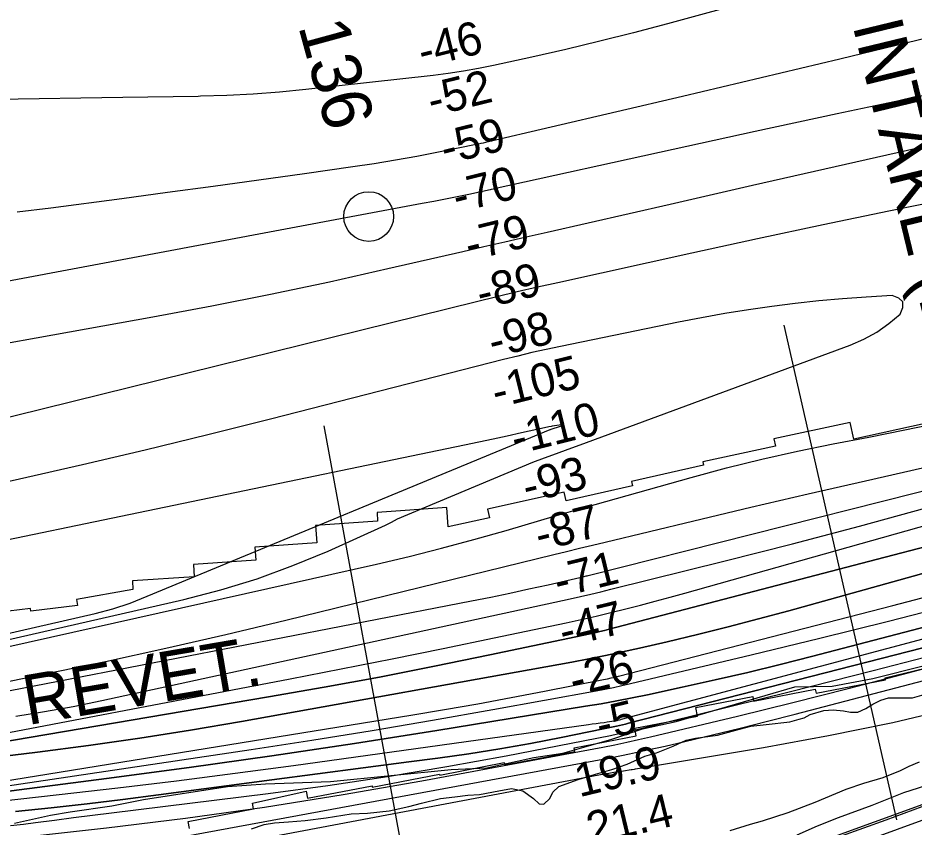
# Model space of a CAD drawing. Extents: x 3508733 to 3546731, y 546897 to 572481.
# Drawn here: x 3536000 to 3537802, y 562343 to 563970 of the extents above; entities that cross this region are included whole.
import ezdxf

# ---------------------------------------------------------------- set-up
doc = ezdxf.new("R2010")
doc.units = 0
for name, color, linetype in [('V-CHAN-NAID', 7, 'Continuous'), ('V-FLOD-BASE', 7, 'Continuous'), ('V-LEVE-TOET', 7, 'Continuous'), ('V-RIVR-EDGE', 7, 'Continuous'), ('V-RIVR-IDEN', 7, 'Continuous'), ('V-RIVR-MILE', 7, 'Continuous'), ('V-RIVR-RANG', 7, 'Continuous'), ('V-RRAP-RVMT', 7, 'Continuous'), ('V-RRAP-RVMT-IDEN', 7, 'Continuous'), ('V-SITE-VEGE', 7, 'Continuous'), ('V-SURV-LINE', 7, 'Continuous'), ('V-TOPO-DPTH', 7, 'Continuous'), ('V-TOPO-MAJR', 7, 'Continuous'), ('V-TOPO-MINR', 7, 'Continuous'), ('V-TOPO-WATR', 7, 'Continuous')]:
    doc.layers.add(name, color=color, linetype=linetype)

msp = doc.modelspace()

# ---------------------------------------------------------------- linework, layer by layer
at = {"layer": 'V-FLOD-BASE'}
msp.add_lwpolyline([(3536868.8, 562072.2), (3536903.6, 562075.2), (3536937.8, 562082.4), (3536985.7, 562092.1), (3537032.9, 562101.1), (3537065.7, 562110.3), (3537128, 562130.8), (3537202.7, 562158.6), (3537277.4, 562185.1), (3537356.2, 562214.3), (3537419.2, 562237.4), (3537485, 562262), (3537524.7, 562277.9), (3537587.1, 562299.8), (3537655.6, 562325.6), (3537745.3, 562358.1), (3537835.8, 562391.2)], dxfattribs=at)
at = {"layer": 'V-LEVE-TOET'}
msp.add_lwpolyline([(3537841.5, 562431.9), (3537780.5, 562412.1), (3537716.8, 562386.9), (3537648.9, 562361.7), (3537607.1, 562345.1), (3537566, 562327.1)], dxfattribs=at)
at = {"layer": 'V-RIVR-EDGE'}
msp.add_lwpolyline([(3535993.5, 562351.5), (3536065.6, 562367), (3536105.2, 562374.1), (3536189.3, 562385.9), (3536253, 562398.9), (3536421.7, 562424.9), (3536498, 562430.1), (3536628.9, 562435.2), (3536871.5, 562459.2), (3536942.9, 562462.6), (3537037.2, 562483.4), (3537095.5, 562491.7), (3537194, 562520.2), (3537255.9, 562541.1), (3537323.7, 562555.9), (3537562.2, 562625.6), (3537637.3, 562626.6), (3537719, 562642), (3537822.9, 562668.2)], dxfattribs=at)
at = {"layer": 'V-RIVR-MILE'}
msp.add_circle((3536705.4, 563570.7), 50, dxfattribs=at)
at = {"layer": 'V-RIVR-RANG'}
for p, q in [((3537766.8, 562357.6), (3537540.2, 563352.1)), ((3536817.4, 562053.6), (3536615.7, 563150.3))]:
    msp.add_line(p, q, dxfattribs=at)
at = {"layer": 'V-RRAP-RVMT'}
for p, q in [((3537673.4, 563156.9), (3537519.6, 563124.1)), ((3537680.6, 563123.1), (3537673.4, 563156.9)), ((3537824.1, 563154.6), (3537680.6, 563123.1)), ((3537522.9, 563109), (3537377.1, 563077.9)), ((3537519.6, 563124.1), (3537522.9, 563109)), ((3537377.1, 563077.9), (3537378.7, 563070.7)), ((3537378.7, 563070.7), (3537233.4, 563038.3)), ((3537233.4, 563038.3), (3537235.4, 563029.1)), ((3537235.4, 563029.1), (3537102, 562999.4)), ((3537098.2, 563016.9), (3536944.5, 562982.6)), ((3537102, 562999.4), (3537098.2, 563016.9)), ((3536862.2, 562985.5), (3536722.2, 562975.5)), ((3536864.9, 562946.7), (3536862.2, 562985.5)), ((3536944.5, 562982.6), (3536948.3, 562965.3)), ((3536722.2, 562975.5), (3536723.4, 562958.4)), ((3536948.3, 562965.3), (3536864.9, 562946.7)), ((3536723.4, 562958.4), (3536598.7, 562949.7)), ((3536598.7, 562949.7), (3536601.1, 562914.7)), ((3536601.1, 562914.7), (3536476.5, 562905.9)), ((3536476.5, 562905.9), (3536478.3, 562880)), ((3536478.3, 562880), (3536353.5, 562871.2)), ((3536353.5, 562871.2), (3536354.9, 562846.5)), ((3536354.9, 562846.5), (3536230.5, 562838.2)), ((3536230.5, 562838.2), (3536231.6, 562821.1)), ((3536231.6, 562821.1), (3536117.9, 562800.9)), ((3536120.1, 562788.6), (3536026, 562777.7)), ((3536117.9, 562800.9), (3536120.1, 562788.6)), ((3536025.5, 562782.5), (3535919.4, 562770.2)), ((3536026, 562777.7), (3536025.5, 562782.5)), ((3537743.7, 562643.7), (3537874.7, 562675.3)), ((3537604.6, 562612.5), (3537744.5, 562639.5)), ((3537744.5, 562639.5), (3537743.7, 562643.7)), ((3537362.7, 562584), (3537477.3, 562606.1)), ((3537477.3, 562606.1), (3537479.1, 562596.7)), ((3537479.1, 562596.7), (3537603, 562620.6)), ((3537603, 562620.6), (3537604.6, 562612.5)), ((3537366.1, 562566.5), (3537362.7, 562584)), ((3537240.1, 562542.2), (3537366.1, 562566.5)), ((3537243.1, 562526.8), (3537240.1, 562542.2)), ((3537118.5, 562502.6), (3537243.1, 562526.8)), ((3536978.9, 562468.4), (3537119.8, 562495.6)), ((3537119.8, 562495.6), (3537118.5, 562502.6)), ((3536848.1, 562448), (3536978, 562473.1)), ((3536978, 562473.1), (3536978.9, 562468.4)), ((3536712.7, 562423.8), (3536847.7, 562449.9)), ((3536847.7, 562449.9), (3536848.1, 562448)), ((3536582.7, 562401.5), (3536712.2, 562426.4)), ((3536712.2, 562426.4), (3536712.7, 562423.8)), ((3536471.6, 562391.5), (3536580, 562415.5)), ((3536580, 562415.5), (3536582.7, 562401.5)), ((3536473.9, 562379.8), (3536471.6, 562391.5)), ((3536342.7, 562354.4), (3536473.9, 562379.8)), ((3536345.1, 562340.5), (3536342.7, 562354.4))]:
    msp.add_line(p, q, dxfattribs=at)
at = {"layer": 'V-SITE-VEGE'}
for points in [[(3536469.8, 562339.8), (3536495.1, 562348.4), (3536516.3, 562351.6), (3536544.3, 562354), (3536577.8, 562356.4), (3536620.1, 562362.1), (3536670, 562369.7), (3536702.8, 562371.4), (3536746.5, 562375.7), (3536786.2, 562384.8), (3536811.5, 562391.4), (3536849.8, 562400.5), (3536878.5, 562404.3), (3536904.5, 562407.4), (3536928.4, 562408.5), (3536966.7, 562416.3), (3536992.7, 562420.8), (3537015.2, 562416.4), (3537036.8, 562400.5), (3537048.3, 562390.2), (3537057.2, 562389.4), (3537069.6, 562400.8), (3537075.2, 562413.7), (3537087.6, 562425.2), (3537126.6, 562439.1), (3537161.5, 562449.6), (3537194.4, 562458.8), (3537225.2, 562470.1), (3537260.2, 562486.1), (3537284.2, 562492.7), (3537317.1, 562505.9), (3537343.8, 562517.9), (3537362.3, 562521.8), (3537406.7, 562528.2), (3537450.5, 562540), (3537473.8, 562545.9), (3537504.5, 562549.6), (3537551.6, 562554.6), (3537570.8, 562560.5), (3537580.4, 562563.1), (3537592.8, 562569.8), (3537620.1, 562577.7), (3537639.3, 562578.8), (3537659.7, 562577.3), (3537674, 562574.4), (3537688.3, 562574.2), (3537704.8, 562581.5), (3537718.5, 562590.3), (3537735, 562598.3), (3537750.1, 562602.9), (3537767.1, 562603.4), (3537798.5, 562603), (3537826.6, 562610.9)], [(3537812.1, 562473.9), (3537790.9, 562465.3), (3537773.7, 562456.6), (3537738.7, 562442), (3537699.7, 562430.8), (3537664.8, 562418.9), (3537602.4, 562393), (3537547.6, 562371.7), (3537496.2, 562355.2), (3537472.3, 562348.7), (3537431.2, 562335.5)]]:
    msp.add_lwpolyline(points, dxfattribs=at)
at = {"layer": 'V-SURV-LINE'}
for points in [[(3537034, 562103.6), (3537998.5, 562454.6)], [(3538008.8, 562426.5), (3537044.2, 562075.4)]]:
    msp.add_lwpolyline(points, dxfattribs=at)
at = {"layer": 'V-TOPO-DPTH'}
for points in [[(3539011, 563244.5), (3538874.9, 563202.9), (3538646.6, 563134), (3538624.4, 563127.3), (3538602.2, 563120.8), (3538579.9, 563114.4), (3538557.6, 563108.1), (3538305.4, 563037.7), (3538156.8, 562996.6), (3538008.2, 562956), (3537859.3, 562916.2), (3537710.3, 562877), (3537188.9, 562740.9), (3537179.5, 562738.6), (3537170, 562736.2), (3537160.4, 562734.1), (3537150.9, 562732), (3536948.7, 562689.3), (3536837.9, 562666.6), (3536726.9, 562644.8), (3536615.6, 562624.4), (3536504.2, 562604.9), (3535853, 562494.9)], [(3539011, 563244.5), (3538874.9, 563202.9), (3538646.6, 563134), (3538624.4, 563127.3), (3538602.2, 563120.8), (3538579.9, 563114.4), (3538557.6, 563108.1), (3538305.4, 563037.7), (3538156.8, 562996.6), (3538008.2, 562956), (3537859.3, 562916.2), (3537710.3, 562877), (3537188.9, 562740.9), (3537179.5, 562738.6), (3537170, 562736.2), (3537160.4, 562734.1), (3537150.9, 562732), (3536948.7, 562689.3), (3536837.9, 562666.6), (3536726.9, 562644.8), (3536615.6, 562624.4), (3536504.2, 562604.9), (3535853, 562494.9)], [(3535842.5, 562415.1), (3536790.2, 562568.3), (3536857.5, 562579.6), (3536924.7, 562591.3), (3536991.8, 562603.7), (3537058.8, 562616.5), (3537177.6, 562640), (3537185.1, 562641.5), (3537192.6, 562643.1), (3537200.1, 562644.9), (3537207.6, 562646.8), (3537758.8, 562788.8), (3537905.1, 562827.1), (3538051.3, 562866.1), (3538197.1, 562906.1), (3538342.8, 562946.8), (3538592.5, 563017.5), (3538613.1, 563023.4), (3538633.8, 563029.5), (3538654.4, 563035.7), (3538675, 563042.1), (3538963.5, 563133), (3539128.3, 563185)], [(3535842.5, 562415.1), (3536790.2, 562568.3), (3536857.5, 562579.6), (3536924.7, 562591.3), (3536991.8, 562603.7), (3537058.8, 562616.5), (3537177.6, 562640), (3537185.1, 562641.5), (3537192.6, 562643.1), (3537200.1, 562644.9), (3537207.6, 562646.8), (3537758.8, 562788.8), (3537905.1, 562827.1), (3538051.3, 562866.1), (3538197.1, 562906.1), (3538342.8, 562946.8), (3538592.5, 563017.5), (3538613.1, 563023.4), (3538633.8, 563029.5), (3538654.4, 563035.7), (3538675, 563042.1), (3538963.5, 563133), (3539128.3, 563185)], [(3538583, 563066), (3537550.1, 562778.4), (3537489.1, 562761.9), (3537427.9, 562745.9), (3537366.6, 562730.6), (3537305.1, 562716), (3537249.6, 562703.1), (3537215.7, 562695.5), (3537181.7, 562688.3), (3537147.6, 562681.5), (3537113.4, 562675.1), (3536449.7, 562555.6), (3536347.5, 562538.1), (3536245.1, 562521.9), (3536142.4, 562507.4), (3536039.5, 562494), (3535878.7, 562474.6)], [(3535878.7, 562474.6), (3536039.5, 562494), (3536142.4, 562507.4), (3536245.1, 562521.9), (3536347.5, 562538.1), (3536449.7, 562555.6), (3537113.4, 562675.1), (3537147.6, 562681.5), (3537181.7, 562688.3), (3537215.7, 562695.5), (3537249.6, 562703.1), (3537305.1, 562716), (3537366.6, 562730.6), (3537427.9, 562745.9), (3537489.1, 562761.9), (3537550.1, 562778.4), (3538583, 563066)], [(3537980.4, 562786.8), (3537598, 562687), (3537532.7, 562670.4), (3537467.3, 562654.3), (3537401.6, 562639.2), (3537335.8, 562624.6), (3537266.1, 562609.5), (3537235, 562603.1), (3537203.9, 562597), (3537172.7, 562591.4), (3537141.4, 562586.1), (3536842.6, 562537.7), (3536676.8, 562511.6), (3536510.8, 562486.6), (3536344.5, 562463.2), (3536178.1, 562440.7), (3535863.1, 562399.8)], [(3535863.1, 562399.8), (3536178.1, 562440.7), (3536344.5, 562463.2), (3536510.8, 562486.6), (3536676.8, 562511.6), (3536842.6, 562537.7), (3537141.4, 562586.1), (3537172.7, 562591.4), (3537203.9, 562597), (3537235, 562603.1), (3537266.1, 562609.5), (3537335.8, 562624.6), (3537401.6, 562639.2), (3537467.3, 562654.3), (3537532.7, 562670.4), (3537598, 562687), (3537980.4, 562786.8)], [(3537819.2, 562703.9), (3537227.4, 562551.9), (3537221.5, 562550.4), (3537215.6, 562549), (3537209.6, 562547.7), (3537203.7, 562546.4), (3537092.3, 562523.6), (3537030.6, 562511.6), (3536968.7, 562500.6), (3536906.6, 562490.9), (3536844.3, 562482.1), (3536785.8, 562474.5), (3536694.1, 562462.6), (3536602.5, 562450.5), (3536510.9, 562438.4), (3536419.3, 562426.2), (3536283, 562408), (3536211.1, 562398.7), (3536139.2, 562390.1), (3536067.2, 562382.2), (3535995.2, 562374.9)], [(3537819.2, 562703.9), (3537227.4, 562551.9), (3537221.5, 562550.4), (3537215.6, 562549), (3537209.6, 562547.7), (3537203.7, 562546.4), (3537092.3, 562523.6), (3537030.6, 562511.6), (3536968.7, 562500.6), (3536906.6, 562490.9), (3536844.3, 562482.1), (3536785.8, 562474.5), (3536694.1, 562462.6), (3536602.5, 562450.5), (3536510.9, 562438.4), (3536419.3, 562426.2), (3536283, 562408), (3536211.1, 562398.7), (3536139.2, 562390.1), (3536067.2, 562382.2), (3535995.2, 562374.9)], [(3535869.7, 562307.8), (3536178.3, 562342.1), (3536337.4, 562361.5), (3536496.1, 562383.3), (3536654.2, 562408.6), (3536812.1, 562436.2), (3537176.2, 562504.2), (3537200.2, 562508.9), (3537224.2, 562513.8), (3537248, 562519.1), (3537271.8, 562524.6), (3537446.9, 562566.6), (3537558.1, 562593.9), (3537669.2, 562621.8), (3537779.9, 562650.7), (3537890.5, 562680.3)]]:
    msp.add_lwpolyline(points, dxfattribs=at)
at = {"layer": 'V-TOPO-MAJR'}
for points in [[(3538196.4, 564201.7), (3537305.8, 563958.4), (3537237.9, 563940.4), (3537169.9, 563923.1), (3537101.6, 563906.9), (3537033.2, 563891.3), (3536956, 563874.4), (3536925.9, 563868.3), (3536895.8, 563862.9), (3536865.4, 563858.4), (3536835, 563854.6), (3536578.8, 563826.2), (3536526.1, 563821.1), (3536473.3, 563816.9), (3536420.4, 563814.2), (3536367.5, 563812.5), (3536362.7, 563812.4), (3536312.1, 563811.5), (3536261.5, 563810.8), (3536210.9, 563810.3), (3535958, 563806)], [(3537610.2, 563401.1), (3537562.9, 563395.9), (3537515.6, 563390.1), (3537468.5, 563383.2), (3537421.5, 563375.8), (3537374.6, 563367.3), (3537327.9, 563358.2), (3537090.7, 563309.5), (3537062, 563303.4), (3537033.4, 563297.1), (3537004.9, 563290.3), (3536976.4, 563283.2), (3536508.1, 563163.4), (3536382.3, 563131.9), (3536256.3, 563101.1), (3536130, 563071.6), (3536003.5, 563042.9), (3535771, 562991.3)], [(3535832.3, 562686), (3536334.1, 562801), (3536408.2, 562820.4), (3536481.4, 562842.5), (3536553.1, 562869), (3536623.9, 562898.3), (3536739, 562950.1), (3536751.2, 562956.1), (3536763.2, 562962.7), (3537035.1, 563077.1), (3537058.9, 563085.8), (3537082.7, 563094.4), (3537106.5, 563103.2), (3537130.3, 563111.9), (3537673.2, 563312.4), (3537700.6, 563324.4), (3537726.7, 563338.5), (3537751, 563355.6), (3537774, 563374.7), (3537779.2, 563388.1), (3537779.1, 563399.2), (3537771, 563406.9), (3537757.7, 563412.2), (3537705.1, 563408.9), (3537657.6, 563405.3), (3537610.2, 563401.1)], [(3535837.6, 562506.2), (3536547.3, 562641.6), (3536650, 562661.5), (3536752.7, 562681.7), (3536855.2, 562702.6), (3536957.7, 562723.8), (3537102.4, 562754.2), (3537132.4, 562760.7), (3537162.4, 562767.5), (3537192.3, 562774.6), (3537222.1, 562782), (3537251.8, 562789.7), (3537281.5, 562797.5), (3537311.2, 562805.6), (3537340.8, 562813.8), (3538585.4, 563164.3), (3538586.2, 563164.5), (3538587.7, 563164.9), (3538590.8, 563165.8), (3538595.6, 563167.2), (3538597, 563167.6), (3538598.3, 563168), (3539272.3, 563365.9)]]:
    msp.add_lwpolyline(points, dxfattribs=at)
at = {"layer": 'V-TOPO-MINR'}
for points in [[(3539141.6, 564167.3), (3538326.1, 563919.8), (3538325, 563919.4), (3538321.2, 563918.4), (3538317, 563917.4), (3538312.7, 563916.4), (3538308.4, 563915.5), (3538304.1, 563914.6), (3537977.7, 563846.8), (3537812.4, 563812.2), (3537647.2, 563777.2), (3537482.1, 563741.6), (3537317.1, 563705.5), (3536957.5, 563626.3), (3536955.5, 563625.9), (3536951.4, 563625), (3536949.4, 563624.6), (3536906.8, 563615.4), (3536883.4, 563610.5), (3536860, 563605.8), (3536836.6, 563601.1), (3536813.1, 563596.7), (3535702.7, 563388.8)], [(3538213.1, 564023.7), (3537967.9, 563963.7), (3537810.2, 563925.3), (3537652.4, 563887.2), (3537494.5, 563849.6), (3537336.5, 563812.3), (3536940.5, 563719.4), (3536935.8, 563718.4), (3536931.1, 563717.3), (3536926.4, 563716.3), (3536921.6, 563715.3), (3536845.4, 563699.9), (3536802.5, 563691.7), (3536759.5, 563683.9), (3536716.4, 563676.9), (3536673.2, 563670.4), (3536576.2, 563656.8), (3536484.4, 563643.9), (3536392.6, 563631.3), (3536300.8, 563618.9), (3536208.9, 563606.7), (3536066.3, 563587.9), (3535998.8, 563579.5)], [(3537809.2, 563708.4), (3537643.2, 563670.6), (3537477.2, 563632.9), (3537311.2, 563595.1), (3537064, 563538.9), (3537021.6, 563529.2), (3536979.2, 563519.5), (3536936.9, 563509.8), (3536894.5, 563500.1), (3536744, 563465.4), (3536626.3, 563439.1), (3536508.3, 563414), (3536389.9, 563390.6), (3536271.3, 563368.5), (3535741.9, 563273.4)], [(3537883.5, 563608.6), (3537751.2, 563581.7), (3537618.9, 563554.2), (3537486.8, 563526), (3537354.8, 563497.2), (3537085.6, 563437.7), (3537044.6, 563428.5), (3537003.7, 563419.1), (3536962.8, 563409.4), (3536922, 563399.4), (3535760.8, 563112.5)], [(3535842.8, 562590.2), (3536912, 562798), (3536950.6, 562805.7), (3536989.1, 562813.6), (3537027.6, 562822), (3537066, 562830.6), (3537138.7, 562847.2), (3537142.7, 562848.2), (3537144.7, 562848.7), (3537146.7, 562849.2), (3537804.5, 563015.1), (3537932, 563047.9), (3538059.2, 563081.6), (3538186.2, 563116.6), (3538312.8, 563152.5), (3538532, 563215.8), (3538548.9, 563220.7), (3538565.8, 563225.7), (3538582.7, 563230.8), (3538599.5, 563236), (3538920, 563335.2), (3539097.1, 563389.8)], [(3535996, 562566.6), (3536053.9, 562575.5), (3536111.5, 562586), (3536169, 562597.6), (3537110.7, 562802.5), (3537131.1, 562807), (3537151.6, 562811.7), (3537172, 562816.6), (3537192.4, 562821.5), (3537422, 562878.8), (3537557, 562913.1), (3537691.8, 562948.4), (3537826.1, 562985), (3537960.3, 563022.4), (3538513.2, 563179.8), (3538544.3, 563188.8), (3538575.5, 563197.8), (3538606.6, 563206.9), (3538637.7, 563216.2), (3538749.2, 563249.5), (3538836, 563275.4), (3538922.9, 563301.2), (3539009.8, 563326.8)], [(3535853, 562494.9), (3536504.2, 562604.9), (3536615.6, 562624.4), (3536726.9, 562644.8), (3536837.9, 562666.6), (3536948.7, 562689.3), (3537150.9, 562732), (3537160.4, 562734.1), (3537170, 562736.2), (3537179.5, 562738.6), (3537188.9, 562740.9), (3537710.3, 562877), (3537859.3, 562916.2), (3538008.2, 562956), (3538156.8, 562996.6), (3538305.4, 563037.7), (3538557.6, 563108.1), (3538579.9, 563114.4), (3538602.2, 563120.8), (3538624.4, 563127.3), (3538646.6, 563134), (3538874.9, 563202.9), (3539011, 563244.5)], [(3535842.5, 562415.1), (3536790.2, 562568.3), (3536857.5, 562579.6), (3536924.7, 562591.3), (3536991.8, 562603.7), (3537058.8, 562616.5), (3537177.6, 562640), (3537185.1, 562641.5), (3537192.6, 562643.1), (3537200.1, 562644.9), (3537207.6, 562646.8), (3537758.8, 562788.8), (3537905.1, 562827.1), (3538051.3, 562866.1), (3538197.1, 562906.1), (3538342.8, 562946.8), (3538592.5, 563017.5), (3538613.1, 563023.4), (3538633.8, 563029.5), (3538654.4, 563035.7), (3538675, 563042.1), (3538963.5, 563133), (3539128.3, 563185)], [(3537092.3, 563150.1), (3537093.5, 563151.1), (3537093.7, 563151.5), (3537093.6, 563151.8), (3537093.4, 563152), (3537093, 563152.1), (3537074.5, 563149.2), (3537072, 563148.8), (3537067.2, 563147.9), (3537064.8, 563147.4), (3537012.5, 563135.7), (3536983.9, 563129.4), (3536955.3, 563123.2), (3536926.7, 563117.1), (3536898, 563111.1), (3535799.7, 562883.4)], [(3535818.3, 562695.5), (3536155.8, 562772.9), (3536191.2, 562782.4), (3536225.9, 562793.7), (3536259.8, 562807.5), (3537070.1, 563142.4), (3537071, 563142.7), (3537071.9, 563143), (3537090.9, 563149.3), (3537092.3, 563150.1)], [(3535846.5, 562676.3), (3536721, 562872.2), (3536786.6, 562887.5), (3536852, 562903.8), (3536917, 562921.3), (3536981.8, 562939.8), (3537082.9, 562969.6), (3537097, 562973.7), (3537111.1, 562977.8), (3537125.3, 562981.9), (3537139.4, 562985.9), (3537353.6, 563046.4), (3537424.4, 563065.4), (3537495.5, 563083.1), (3537567.1, 563099), (3537638.9, 563113.5), (3537711, 563127.5), (3537782.9, 563141.8), (3537854.7, 563156.7)], [(3535823.2, 562603.9), (3536055.1, 562651.1), (3536176.4, 562676.5), (3536297.5, 562702.8), (3536418.3, 562730.7), (3536538.8, 562759.4), (3537077.4, 562891.2), (3537103.3, 562897.6), (3537129.2, 562903.9), (3537155, 562910.1), (3537180.9, 562916.4), (3537358.8, 562959.1), (3537473.6, 562986.5), (3537588.6, 563013.4), (3537703.7, 563039.7), (3537818.9, 563065.6)], [(3535878.7, 562474.6), (3536039.5, 562494), (3536142.4, 562507.4), (3536245.1, 562521.9), (3536347.5, 562538.1), (3536449.7, 562555.6), (3537113.4, 562675.1), (3537147.6, 562681.5), (3537181.7, 562688.3), (3537215.7, 562695.5), (3537249.6, 562703.1), (3537305.1, 562716), (3537366.6, 562730.6), (3537427.9, 562745.9), (3537489.1, 562761.9), (3537550.1, 562778.4), (3538583, 563066)], [(3535889, 562207.4), (3537178.7, 562450.1), (3537188.4, 562451.8), (3537198.2, 562453.5), (3537208, 562455.1), (3537217.8, 562456.6), (3537233.2, 562458.8), (3537235.3, 562459.1), (3537239.5, 562459.7), (3537241.6, 562460.1), (3537499, 562503.2), (3537629.3, 562527.1), (3537759.1, 562553.7), (3537888, 562584.3), (3538016.3, 562617.6), (3538636.7, 562788.6), (3538673.4, 562799), (3538710, 562809.8), (3538746.3, 562821.2), (3538782.6, 562832.9), (3539046.4, 562920.3)], [(3535880.9, 562385.9), (3536083.4, 562408.5), (3536201.2, 562422.2), (3536319, 562436.4), (3536436.7, 562451.6), (3536554.3, 562467.4), (3537147, 562549.5), (3537154.9, 562550.6), (3537162.7, 562551.7), (3537170.6, 562552.7), (3537178.5, 562553.8), (3537184.8, 562554.7), (3537189.5, 562555.4), (3537194.2, 562556.1), (3537198.9, 562557), (3537203.6, 562557.9), (3537212.1, 562559.7), (3537213.3, 562560), (3537213.7, 562560.1), (3538146.6, 562808.8)], [(3535852.8, 562407.6), (3536469.2, 562499.5), (3536590.9, 562518.2), (3536712.5, 562537.7), (3536833.8, 562558.3), (3536955.1, 562579.7), (3537162.8, 562617.4), (3537180.1, 562620.7), (3537197.3, 562624.2), (3537214.4, 562627.9), (3537231.5, 562631.8), (3537474.1, 562689.6), (3537612.3, 562723.1), (3537750.3, 562757.3), (3537888, 562792.7)], [(3535863.1, 562399.8), (3536178.1, 562440.7), (3536344.5, 562463.2), (3536510.8, 562486.6), (3536676.8, 562511.6), (3536842.6, 562537.7), (3537141.4, 562586.1), (3537172.7, 562591.4), (3537203.9, 562597), (3537235, 562603.1), (3537266.1, 562609.5), (3537335.8, 562624.6), (3537401.6, 562639.2), (3537467.3, 562654.3), (3537532.7, 562670.4), (3537598, 562687), (3537980.4, 562786.8)], [(3535985.5, 562346.2), (3536011.4, 562349.3), (3536035.9, 562352.5), (3536074.1, 562357.4), (3536112.2, 562362.3), (3536150.4, 562367.1), (3536188.6, 562371.9), (3536503.6, 562410.9), (3536623.6, 562427), (3536743.3, 562444.8), (3536862.6, 562465), (3536981.7, 562486.8), (3537191.5, 562527.6), (3537205.5, 562530.5), (3537219.4, 562533.4), (3537233.2, 562536.6), (3537247, 562539.9), (3537553, 562615.8), (3537719.5, 562657.9), (3537885.8, 562700.9)], [(3535869.7, 562307.8), (3536178.3, 562342.1), (3536337.4, 562361.5), (3536496.1, 562383.3), (3536654.2, 562408.6), (3536812.1, 562436.2), (3537176.2, 562504.2), (3537200.2, 562508.9), (3537224.2, 562513.8), (3537248, 562519.1), (3537271.8, 562524.6), (3537446.9, 562566.6), (3537558.1, 562593.9), (3537669.2, 562621.8), (3537779.9, 562650.7), (3537890.5, 562680.3)], [(3535925.5, 562265.8), (3536022.2, 562277.2), (3536099.4, 562287.1), (3536176.5, 562297.9), (3536253.4, 562310.3), (3536330.1, 562323.7), (3537158.2, 562476.5), (3537194.1, 562483.4), (3537229.8, 562490.6), (3537265.5, 562498.3), (3537301.1, 562506.3), (3537341, 562515.6), (3537396.5, 562528.8), (3537451.9, 562542.2), (3537507.2, 562556.1), (3537562.4, 562570.2), (3537836.5, 562641.7)]]:
    msp.add_lwpolyline(points, dxfattribs=at)
at = {"layer": 'V-TOPO-WATR'}
msp.add_lwpolyline([(3535995.2, 562374.9), (3536067.2, 562382.2), (3536139.2, 562390.1), (3536211.1, 562398.7), (3536283, 562408), (3536419.3, 562426.2), (3536510.9, 562438.4), (3536602.5, 562450.5), (3536694.1, 562462.6), (3536785.8, 562474.5), (3536844.3, 562482.1), (3536906.6, 562490.9), (3536968.7, 562500.6), (3537030.6, 562511.6), (3537092.3, 562523.6), (3537203.7, 562546.4), (3537209.6, 562547.7), (3537215.6, 562549), (3537221.5, 562550.4), (3537227.4, 562551.9), (3537819.2, 562703.9)], dxfattribs=at)

# ---------------------------------------------------------------- texts
at = {"layer": 'V-CHAN-NAID'}
msp.add_text('DUPONT INTAKE (135.8) (5)', height=100, rotation=283.6198, dxfattribs=at).set_placement((3537536.1, 564540.3))
at = {"layer": 'V-RIVR-IDEN'}
msp.add_text('136', height=100, rotation=285.3108, dxfattribs=at).set_placement((3536563.4, 563953.5))
at = {"layer": 'V-RIVR-RANG'}
for s, rotation, p in [('-46', 13.8269, (3536813.4, 563869.7)), ('-52', 13.8269, (3536832.5, 563771.4)), ('-59', 13.8269, (3536859, 563674.9)), ('-70', 13.8269, (3536883.1, 563577.9)), ('-79', 13.8269, (3536907.8, 563481)), ('-89', 13.8269, (3536931, 563383.7)), ('-98', 13.8269, (3536954.9, 563286.6)), ('-105', 13.8269, (3536961.6, 563185.3)), ('-110', 13.8269, (3537000.4, 563091.8)), ('-93', 13.8269, (3537023.3, 562994.5)), ('-87', 13.8269, (3537048.7, 562897.7)), ('-71', 13.8269, (3537086.7, 562804.1)), ('-47', 13.8269, (3537097.1, 562703.7)), ('-26', 13.8269, (3537117.9, 562605.8)), ('-5', 13.8269, (3537171.3, 562516)), ('19.9', 13.5483, (3537128.6, 562403.1)), ('21.4', 13.5483, (3537152.5, 562306))]:
    msp.add_text(s, height=67, rotation=rotation, dxfattribs=at).set_placement(p)
at = {"layer": 'V-RRAP-RVMT-IDEN'}
msp.add_text('REVET.', height=100, rotation=9.6995, dxfattribs=at).set_placement((3536019.7, 562548.1))

doc.saveas('drawing.dxf')
